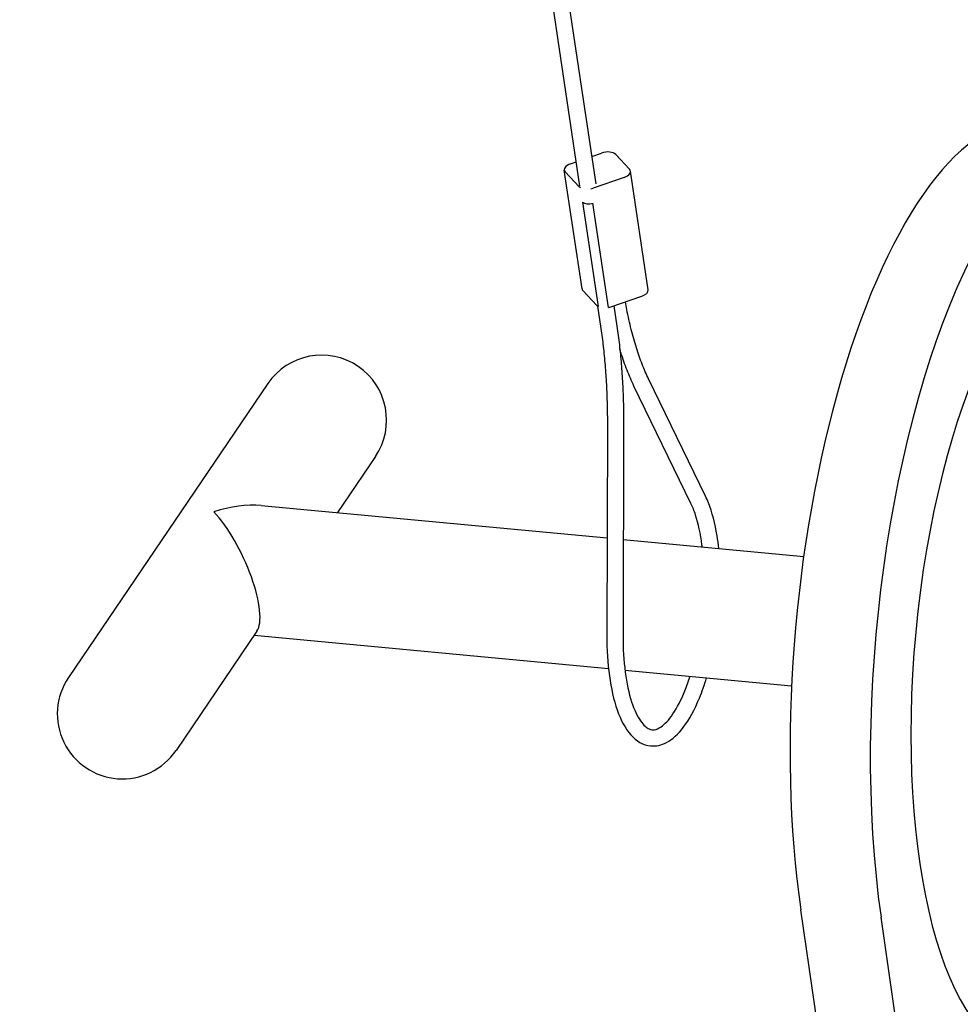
# Model space of a CAD drawing. Header units: inches. Extents: x 36 to 1719, y -84 to 1122.
# Tile 460 of 550: x 656.27 to 658.99, y 806.19 to 809.03. Entities that reach past the tile are written whole.
import ezdxf

# ---------------------------------------------------------------- set-up
doc = ezdxf.new("R2010")
doc.units = ezdxf.units.IN
doc.header["$LTSCALE"] = 48
doc.header["$MEASUREMENT"] = 0
doc.layers.add('Dimension (ANSI)', color=7, linetype='Continuous', lineweight=25)
doc.layers.add('Visible (ANSI)', color=7, linetype='Continuous', lineweight=30)
doc.styles.add('Note Text (ANSI)', font='tahoma.ttf')
doc.dimstyles.new('Architectural (ANSI)', dxfattribs={"dimscale": 48, "dimtxt": 0.125, "dimasz": 0.098425, "dimexe": 0.125, "dimexo": 0.0625, "dimgap": 0.031496, "dimtad": 0, "dimtih": 1, "dimtoh": 1, "dimdec": 4, "dimrnd": 1e-08, "dimzin": 3, "dimdsep": 46, "dimlunit": 4, "dimtxsty": 'Note Text (ANSI)', "dimcen": 0.09, "dimdle": 0.393701, "dimclrd": 256, "dimclre": 256, "dimclrt": 256, "dimadec": 0, "dimazin": 3, "dimtfac": 0.96, "dimtofl": 0, "dimtmove": 0, "dimatfit": 3, "dimfxl": 1, "dimfrac": 2, "dimtolj": 1, "dimtzin": 12, "dimlwd": -1, "dimlwe": -1, "dimarcsym": 0})

# ---------------------------------------------------------------- blocks, each defined once
blk = doc.blocks.new('*D22')
at = {"layer": 'Defpoints', "color": 0, "transparency": 16777216}
for p in [(711.0142, 998.5529), (618.7408, 762.9914), (748.9177, 762.9914)]:
    blk.add_point(p, dxfattribs=at)
at = {"layer": 'Dimension (ANSI)', "transparency": 16777216}
for p, q in [((708.0142, 998.5529), (612.7408, 998.5529)), ((618.7408, 993.8285), (618.7408, 898.0717)), ((618.7408, 767.7158), (618.7408, 887.4726)), ((745.9177, 762.9914), (612.7408, 762.9914))]:
    blk.add_line(p, q, dxfattribs=at)
for points in [[(617.9534, 993.8285), (619.5282, 993.8285), (618.7408, 998.5529)], [(617.9534, 767.7158), (619.5282, 767.7158), (618.7408, 762.9914)]]:
    blk.add_solid(points, dxfattribs=at)
at = {"layer": 'Dimension (ANSI)', "transparency": 16777216, "insert": (599.0182, 896.5599), "char_height": 6, "attachment_point": 1, "style": 'Note Text (ANSI)'}
blk.add_mtext('\\A1;19\'-7 9/16"', dxfattribs=at)

msp = doc.modelspace()

# ---------------------------------------------------------------- linework, layer by layer
at = {"layer": 'Visible (ANSI)'}
for p, q in [((657.64033, 810.52407), (657.93285, 808.55996)), ((657.6006, 810.47173), (657.88637, 808.55304)), ((657.92107, 808.63911), (657.94955, 808.64895)), ((657.99053, 808.6451), (658.0305, 808.6022)), ((657.86039, 808.61816), (657.87587, 808.62351)), ((657.89324, 808.257), (657.84216, 808.59995)), ((657.88476, 808.55188), (657.84478, 808.59479)), ((658.0842, 808.25409), (658.03313, 808.59704)), ((658.0149, 808.57882), (657.92573, 808.54804)), ((657.89487, 808.50735), (657.93977, 808.20593)), ((657.96956, 808.20313), (657.92466, 808.50461)), ((657.89586, 808.25184), (657.93584, 808.20894)), ((657.97681, 808.20509), (658.06598, 808.23588)), ((657.93796, 808.20708), (657.94761, 808.14228)), ((657.98521, 808.20799), (657.99397, 808.14919)), ((658.24986, 807.65826), (658.08524, 807.99699)), ((656.98652, 807.98344), (656.41105, 807.13523)), ((658.2077, 807.63777), (658.04308, 807.9765)), ((657.96634, 807.86525), (657.9647, 807.25639)), ((658.01322, 807.86513), (658.01158, 807.25626)), ((657.29684, 807.7729), (657.18708, 807.61113)), ((656.96755, 807.63173), (657.96546, 807.53809)), ((658.01233, 807.5337), (658.53308, 807.48483)), ((656.95492, 807.26893), (656.72137, 806.92469)), ((656.94684, 807.25702), (657.96946, 807.16107)), ((658.01716, 807.1566), (658.49805, 807.11147)), ((658.98512, 803.28258), (658.52459, 806.46451)), ((659.21689, 803.26083), (658.75636, 806.44276))]:
    msp.add_line(p, q, dxfattribs=at)
for centre, start, end in [((657.14168, 807.87817), 325.84478, 145.84478), ((656.56621, 807.02996), 145.84478, 325.84478)]:
    msp.add_arc(centre, 0.1875, start, end, dxfattribs=at)
for centre, major_axis, ratio, start_param, end_param in [((659.28757, 807.22572), (0.14013, 1.49344), 0.3645925, 5.6259212, 8.4396709), ((659.05579, 807.24747), (0.14013, 1.49344), 0.3645925, 0, 2.1564856), ((657.96224, 808.63534), (0.03091, 0.0046), 0.5211169, 0.3440257, 1.914822), ((657.87307, 808.60455), (-0.03091, -0.0046), 0.5211169, 5.0564147, 6.627211), ((658.00222, 808.59243), (0.03091, 0.0046), 0.5211169, 5.0564147, 6.627211), ((657.91305, 808.56165), (-0.03091, -0.0046), 0.5211169, 0.3440257, 0.5800519), ((657.91305, 808.56165), (-0.03091, -0.0046), 0.5211169, 1.6787958, 1.914822), ((657.91578, 808.51506), (-0.02324, -0.00346), 0.5211169, 0.3619066, 1.8969411), ((659.28757, 807.22572), (-0.11093, -1.18231), 0.3645925, 3.1415927, 6.2831853), ((657.92415, 808.26161), (-0.03091, -0.0046), 0.5211169, 0, 0.3440257), ((658.05329, 808.24949), (0.03091, 0.0046), 0.5211169, 5.0564147, 6.2831853), ((657.96413, 808.2187), (-0.03091, -0.0046), 0.5211169, 0.3440257, 0.5893517), ((657.96413, 808.2187), (0.03091, 0.0046), 0.5211169, 4.8110887, 5.0564147), ((656.85394, 807.45406), (0.23194, 0.10935), 0.6098406, 0.8006992, 1.3863885), ((656.85394, 807.45406), (-0.09132, 0.1937), 0.3153681, 3.3260005, 5.5130882)]:
    msp.add_ellipse(centre, major_axis=major_axis, ratio=ratio, start_param=start_param, end_param=end_param, dxfattribs=at)
for points, knots in [([(658.08524, 807.99699), (658.07884, 808.01016), (658.07269, 808.0243), (658.06094, 808.0544), (658.05536, 808.07036), (658.04482, 808.10396), (658.03986, 808.1216), (658.03065, 808.15841), (658.02638, 808.17759), (658.02106, 808.20469), (658.01969, 808.21202), (658.01837, 808.21944)], [4.27605667, 4.27605667, 4.27605667, 4.27605667, 4.36332313, 4.36332313, 4.45058959, 4.45058959, 4.53785606, 4.53785606, 4.62512252, 4.62512252, 4.65694462, 4.65694462, 4.65694462, 4.65694462]), ([(657.94761, 808.14228), (657.95013, 808.12536), (657.9524, 808.10806), (657.95645, 808.07277), (657.95822, 808.05478), (657.96125, 808.01821), (657.96251, 807.99963), (657.9645, 807.96198), (657.96524, 807.94291), (657.96619, 807.90435), (657.9664, 807.88488), (657.96634, 807.86525)], [1.57079633, 1.57079633, 1.57079633, 1.57079633, 1.6406095, 1.6406095, 1.71042267, 1.71042267, 1.78023584, 1.78023584, 1.85004901, 1.85004901, 1.91986218, 1.91986218, 1.91986218, 1.91986218]), ([(657.99397, 808.14919), (657.99657, 808.13173), (657.99891, 808.1139), (658.00308, 808.0776), (658.0049, 808.05913), (658.008, 808.02161), (658.00929, 808.00257), (658.01134, 807.96401), (658.01209, 807.94449), (658.01306, 807.90507), (658.01327, 807.88517), (658.01322, 807.86513)], [1.57079633, 1.57079633, 1.57079633, 1.57079633, 1.6406095, 1.6406095, 1.71042267, 1.71042267, 1.78023584, 1.78023584, 1.85004901, 1.85004901, 1.91986218, 1.91986218, 1.91986218, 1.91986218]), ([(658.04308, 807.9765), (658.03608, 807.9909), (658.02944, 808.00619), (658.01686, 808.03843), (658.01092, 808.05539), (658.00438, 808.07625), (658.00341, 808.0794), (658.00245, 808.08257)], [4.27605667, 4.27605667, 4.27605667, 4.27605667, 4.36332313, 4.36332313, 4.45058959, 4.45058959, 4.46595815, 4.46595815, 4.46595815, 4.46595815]), ([(658.28793, 807.50784), (658.28659, 807.52026), (658.28498, 807.53236), (658.2773, 807.5799), (658.26898, 807.61212), (658.25554, 807.64596), (658.25278, 807.65226), (658.24986, 807.65826)], [4.62770008, 4.62770008, 4.62770008, 4.62770008, 4.73634996, 4.73634996, 5.06846277, 5.06846277, 5.14872129, 5.14872129, 5.14872129, 5.14872129]), ([(658.24024, 807.51231), (658.24, 807.51424), (658.23976, 807.51616), (658.2353, 807.55026), (658.22903, 807.57929), (658.21709, 807.61635), (658.21253, 807.62784), (658.2077, 807.63777)], [4.6574846, 4.6574846, 4.6574846, 4.6574846, 4.67581084, 4.67581084, 4.98492455, 4.98492455, 5.14872129, 5.14872129, 5.14872129, 5.14872129]), ([(657.9647, 807.25639), (657.96459, 807.21558), (657.96707, 807.17613), (657.97711, 807.10325), (657.98472, 807.06993), (658.00519, 807.01197), (658.01808, 806.98755), (658.04994, 806.95187), (658.06959, 806.93987), (658.10689, 806.93627), (658.12268, 806.94), (658.15487, 806.95689), (658.17084, 806.97191), (658.20282, 807.01375), (658.2184, 807.0424), (658.23966, 807.09406), (658.2466, 807.11372), (658.2529, 807.13448)], [1.2217305, 1.2217305, 1.2217305, 1.2217305, 1.548771, 1.548771, 1.8798886, 1.8798886, 2.2212491, 2.2212491, 2.5467404, 2.5467404, 2.780601, 2.780601, 3.07507, 3.07507, 3.4204807, 3.4204807, 3.609179, 3.609179, 3.609179, 3.609179]), ([(658.01158, 807.25626), (658.01148, 807.2191), (658.01364, 807.18329), (658.02211, 807.11853), (658.02839, 807.08951), (658.04377, 807.04181), (658.05285, 807.02289), (658.07108, 806.99694), (658.07998, 806.98977), (658.09781, 806.98219), (658.10683, 806.98286), (658.13174, 806.9998), (658.14386, 807.01235), (658.16764, 807.04766), (658.17935, 807.07023), (658.19535, 807.10982), (658.20044, 807.124), (658.2052, 807.13895)], [1.2217305, 1.2217305, 1.2217305, 1.2217305, 1.5346284, 1.5346284, 1.8437342, 1.8437342, 2.1435238, 2.1435238, 2.431972, 2.431972, 2.8404358, 2.8404358, 3.1369295, 3.1369295, 3.4315, 3.4315, 3.5793945, 3.5793945, 3.5793945, 3.5793945])]:
    msp.add_open_spline(points, degree=3, knots=knots, dxfattribs=at)

# ---------------------------------------------------------------- dimensions: what is measured, and where the dimension line sits
at = {"layer": 'Dimension (ANSI)'}
dim = msp.add_linear_dim(base=(618.7408, 762.9914), p1=(711.01418, 998.5529), p2=(748.91768, 762.9914), angle=270, dimstyle='Architectural (ANSI)', override={"dimgap": 0.031496, "dimdec": 4, "dimlfac": 1, "dimtol": 0, "dimlim": 0, "dimtp": 0, "dimtm": 0, "dimtdec": 2, "dimatfit": 1}, dxfattribs=at)
dim.commit()
dim.dimension.update_dxf_attribs({"geometry": '*D22', "text_midpoint": (618.7408, 892.77215), "dimtype": 160})

doc.saveas('drawing.dxf')
